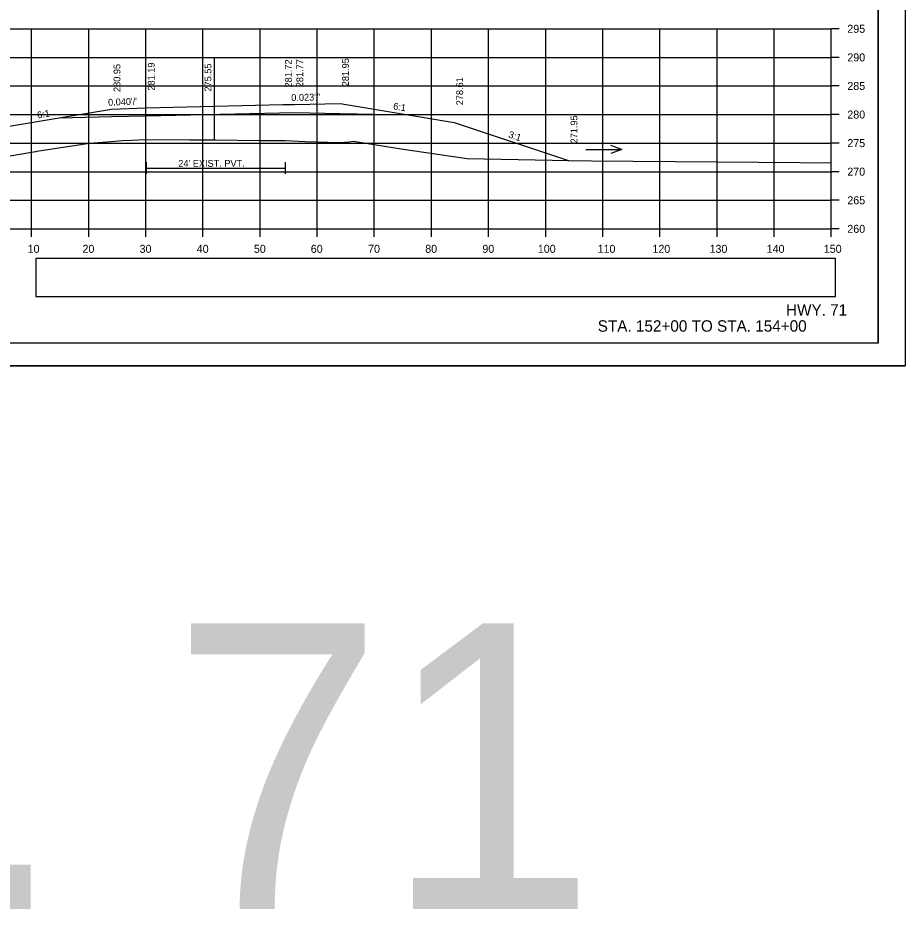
# Model space of a CAD drawing. Extents: x 285 to 4233, y -659 to 3710.
# Drawn here: x 1231.3 to 1386.6, y -136.2 to 19.8 of the extents above; entities that cross this region are included whole.
import ezdxf

# ---------------------------------------------------------------- set-up
doc = ezdxf.new("R2010")
doc.units = 0
for name, color, linetype in [('R_Alt Surface', 7, 'Continuous'), ('R_Axis', 7, 'Continuous'), ('R_Axis Annot', 7, 'Continuous'), ('R_Border', 7, 'Continuous'), ('R_Draft', 7, 'Continuous'), ('R_Exist Surface', 7, 'Continuous'), ('R_Fin Surface', 7, 'Continuous'), ('R_Grid', 7, 'Continuous'), ('R_No Plot', 7, 'Continuous'), ('R_Water', 7, 'Continuous'), ('R_Water Annot', 7, 'Continuous'), ('R_Xsect Elev', 7, 'Continuous'), ('R_Xsect Slope', 7, 'Continuous')]:
    doc.layers.add(name, color=color, linetype=linetype)

msp = doc.modelspace()

# ---------------------------------------------------------------- linework, layer by layer
at = {"layer": 'R_Alt Surface'}
for points in [[(1238.59, 2.31), (1247.68, 2.51), (1253.68, 2.64), (1253.68, 2.64), (1279.68, 3.22), (1287.68, 3.06), (1299.65, 2.83)], [(1253.72, -5.49), (1253.72, -7.49)], [(1278.1, -5.49), (1278.1, -7.49)], [(1253.72, -6.49), (1278.1, -6.49)]]:
    msp.add_lwpolyline(points, dxfattribs=at)
at = {"layer": 'R_Axis'}
for p, q in [((1373.68, -17.13), (1373.68, 17.87)), ((1375.08, 17.87), (1373.68, 17.87)), ((1375.08, 12.87), (1373.68, 12.87)), ((1375.08, 7.87), (1373.68, 7.87)), ((1375.08, 2.87), (1373.68, 2.87)), ((1375.08, -2.13), (1373.68, -2.13)), ((1375.08, -7.13), (1373.68, -7.13)), ((1375.08, -12.13), (1373.68, -12.13)), ((1073.68, -17.13), (1373.68, -17.13)), ((1233.68, -18.53), (1233.68, -17.13)), ((1243.68, -18.53), (1243.68, -17.13)), ((1253.68, -18.53), (1253.68, -17.13)), ((1263.68, -18.53), (1263.68, -17.13)), ((1273.68, -18.53), (1273.68, -17.13)), ((1283.68, -18.53), (1283.68, -17.13)), ((1293.68, -18.53), (1293.68, -17.13)), ((1303.68, -18.53), (1303.68, -17.13)), ((1313.68, -18.53), (1313.68, -17.13)), ((1323.68, -18.53), (1323.68, -17.13)), ((1333.68, -18.53), (1333.68, -17.13)), ((1343.68, -18.53), (1343.68, -17.13)), ((1353.68, -18.53), (1353.68, -17.13)), ((1363.68, -18.53), (1363.68, -17.13)), ((1373.68, -18.53), (1373.68, -17.13)), ((1375.08, -17.13), (1373.68, -17.13))]:
    msp.add_line(p, q, dxfattribs=at)
at = {"layer": 'R_Axis Annot'}
msp.add_lwpolyline([(1234.42, -28.97), (1374.42, -28.97), (1374.42, -22.32), (1234.42, -22.32)], close=True, dxfattribs=at)
at = {"layer": 'R_Border'}
for q in [(1381.86, 168.33), (1065.68, -37.13)]:
    msp.add_line((1381.86, -37.13), q, dxfattribs=at)
at = {"layer": 'R_Exist Surface'}
msp.add_lwpolyline([(1221.95, -5.68), (1234.35, -3.6), (1234.47, -3.58), (1234.59, -3.56), (1243.84, -2.15), (1246.9, -1.88), (1249.56, -1.65), (1251.19, -1.59), (1253.72, -1.49), (1261.36, -1.56), (1265.9, -1.58), (1273.66, -1.67), (1278.1, -1.7), (1281.57, -1.82), (1287.65, -2.05), (1289.27, -1.9), (1290.05, -1.81), (1292.56, -2.18), (1298.39, -3.14), (1302.32, -3.71), (1309.96, -4.83), (1324.8, -5.13), (1327.51, -5.18), (1331.68, -5.21), (1368.25, -5.55), (1373.68, -5.58)], dxfattribs=at)
at = {"layer": 'R_Fin Surface'}
msp.add_lwpolyline([(1211.71, -4.17), (1223.68, -0.18), (1247.68, 3.82), (1253.68, 4.06), (1277.68, 4.6), (1279.68, 4.64), (1287.68, 4.82), (1307.68, 1.49), (1327.68, -5.18)], dxfattribs=at)
at = {"layer": 'R_Grid'}
for p, q in [((1073.68, 17.87), (1373.68, 17.87)), ((1233.68, -17.13), (1233.68, 17.87)), ((1243.68, -17.13), (1243.68, 17.87)), ((1253.68, -17.13), (1253.68, 17.87)), ((1263.68, -17.13), (1263.68, 17.87)), ((1273.68, -17.13), (1273.68, 17.87)), ((1283.68, -17.13), (1283.68, 17.87)), ((1293.68, -17.13), (1293.68, 17.87)), ((1303.68, -17.13), (1303.68, 17.87)), ((1313.68, -17.13), (1313.68, 17.87)), ((1323.68, -17.13), (1323.68, 17.87)), ((1333.68, -17.13), (1333.68, 17.87)), ((1343.68, -17.13), (1343.68, 17.87)), ((1353.68, -17.13), (1353.68, 17.87)), ((1363.68, -17.13), (1363.68, 17.87)), ((1373.68, -17.13), (1373.68, 17.87)), ((1073.68, 12.87), (1373.68, 12.87)), ((1073.68, 7.87), (1373.68, 7.87)), ((1073.68, 2.87), (1373.68, 2.87)), ((1073.68, -2.13), (1373.68, -2.13)), ((1073.68, -7.13), (1373.68, -7.13)), ((1073.68, -12.13), (1373.68, -12.13)), ((1073.68, -17.13), (1373.68, -17.13))]:
    msp.add_line(p, q, dxfattribs=at)
at = {"layer": 'R_No Plot'}
msp.add_line((1053.28, -41.11), (1386.61, -41.11), dxfattribs=at)
for points in [[(1053.27, 172.23), (1386.61, 172.23), (1386.61, -41.11), (1053.27, -41.11)], [(1299.6, 168.33), (1319.22, 168.33), (1319.22, 158.45), (1335.33, 158.45), (1358.53, 158.45), (1358.65, 130.3), (1381.86, 130.3), (1381.86, -37.13), (1065.68, -37.13), (1065.68, 168.33)]]:
    msp.add_lwpolyline(points, close=True, dxfattribs=at)
at = {"layer": 'R_Water Annot'}
for p, q in [((1337, -3.27), (1335.08, -2.57)), ((1330.72, -3.27), (1337, -3.27)), ((1337, -3.27), (1335.08, -3.97))]:
    msp.add_line(p, q, dxfattribs=at)
at = {"layer": 'R_Xsect Elev'}
msp.add_line((1265.68, -1.58), (1265.68, 12.93), dxfattribs=at)

# ---------------------------------------------------------------- texts
at = {"layer": 'R_Axis Annot'}
for s, p in [('295', (1376.48, 17.17)), ('290', (1376.48, 12.17)), ('285', (1376.48, 7.17)), ('280', (1376.48, 2.17)), ('275', (1376.48, -2.83)), ('270', (1376.48, -7.83)), ('265', (1376.48, -12.83)), ('260', (1376.48, -17.83)), ('10', (1232.99, -21.33)), ('20', (1242.59, -21.33)), ('30', (1252.59, -21.33)), ('40', (1262.59, -21.33)), ('50', (1272.59, -21.33)), ('60', (1282.56, -21.33)), ('70', (1292.59, -21.33)), ('80', (1302.59, -21.33)), ('90', (1312.59, -21.33)), ('100', (1322.3, -21.33)), ('110', (1332.76, -21.33)), ('120', (1342.36, -21.33)), ('130', (1352.36, -21.33)), ('140', (1362.36, -21.33)), ('150', (1372.36, -21.33))]:
    msp.add_text(s, height=1.4, dxfattribs=at).set_placement(p)
at = {"layer": 'R_Draft'}
for s, p in [('HWY. 71', (1365.75, -32.32)), ('STA. 152+00 TO STA. 154+00', (1332.79, -35.13))]:
    msp.add_text(s, height=2, dxfattribs=at).set_placement(p)
at = {"layer": 'R_No Plot'}
msp.add_text('HWY. 71', height=50, dxfattribs=at).set_placement((1065.04, -136.18))
at = {"layer": 'R_Water'}
msp.add_text("24' EXIST. PVT.", height=1.2, dxfattribs=at).set_placement((1259.36, -6.28))
at = {"layer": 'R_Xsect Elev'}
for s, p in [('281.95', (1289.23, 7.82)), ('280.95', (1249.23, 6.82)), ('281.19', (1255.23, 7.06)), ('275.55', (1265.16, 6.89)), ('281.72', (1279.23, 7.6)), ('281.77', (1281.23, 7.64)), ('278.61', (1309.23, 4.49)), ('271.95', (1329.23, -2.18))]:
    msp.add_text(s, height=1.2, rotation=90, dxfattribs=at).set_placement(p)
at = {"layer": 'R_Xsect Slope'}
for s, rotation, p in [("0.023'/'", 1.2833, (1279.15, 5.23)), ("0.040'/'", 2.2905, (1247.09, 4.4)), ('6:1', 350.5359, (1296.91, 3.79)), ('6:1', 9.4625, (1234.75, 2.17)), ('3:1', 341.566, (1317.05, -1.11))]:
    msp.add_text(s, height=1.2, rotation=rotation, dxfattribs=at).set_placement(p)

doc.saveas('drawing.dxf')
